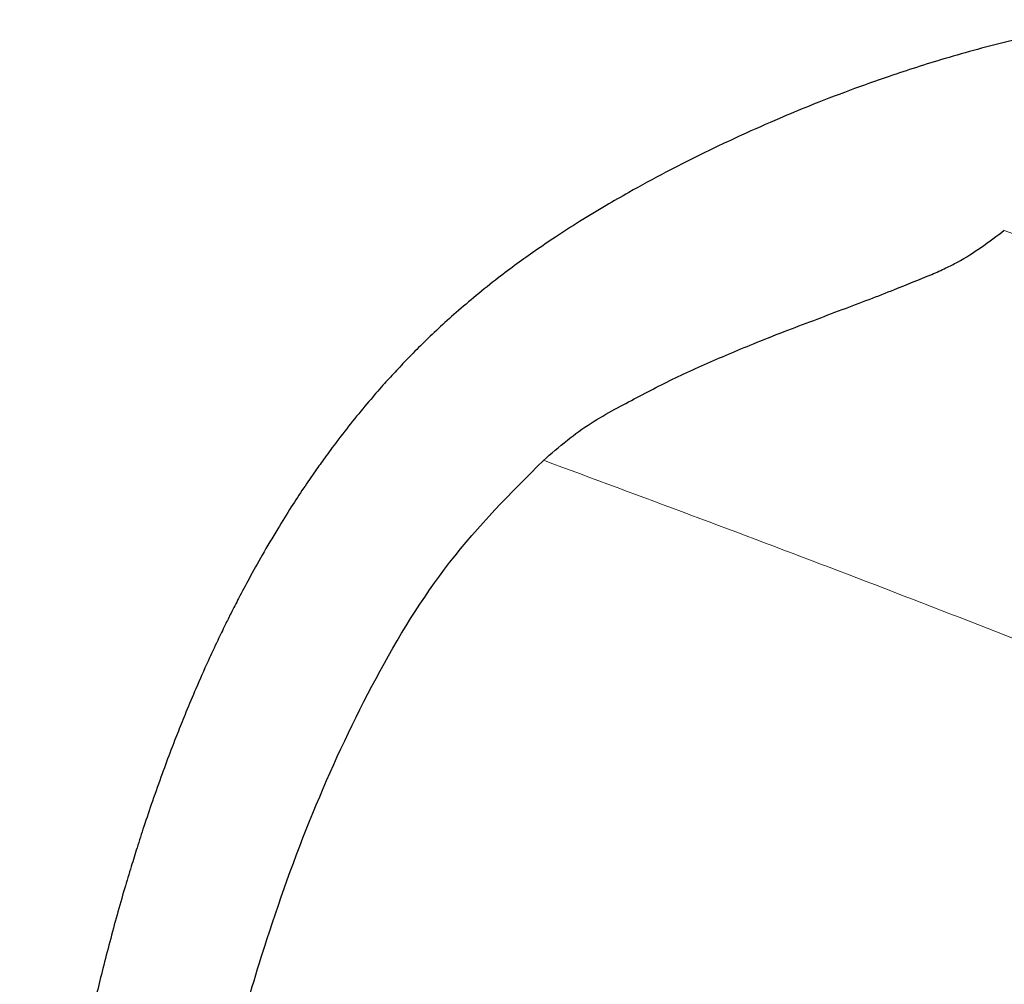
# Model space of a CAD drawing. Header units: millimetres. Extents: x 8 to 1329, y 12 to 1074.
# Tile 294 of 619: x 1100.2 to 1104.1, y 346.86 to 350.68. Entities that reach past the tile are written whole.
import ezdxf

# ---------------------------------------------------------------- set-up
doc = ezdxf.new("R2010")
doc.units = ezdxf.units.MM

msp = doc.modelspace()

# ---------------------------------------------------------------- linework, layer by layer
at = {"color": 7, "linetype": 'Continuous', "lineweight": 30}
for points, knots in [([(1105.0383, 350.6299), (1105.0369, 350.6303), (1104.9971, 350.6417), (1104.9218, 350.6595), (1104.817, 350.6769), (1104.7224, 350.6829), (1104.643, 350.6815), (1104.5731, 350.6767), (1104.5018, 350.6694), (1104.4183, 350.6581), (1104.3212, 350.6417), (1104.2188, 350.6211), (1104.1082, 350.5958), (1103.9893, 350.5652), (1103.8668, 350.5304), (1103.7502, 350.4944), (1103.6242, 350.4527), (1103.4813, 350.4018), (1103.3367, 350.3458), (1103.1939, 350.2865), (1103.0473, 350.2216), (1102.8968, 350.1498), (1102.7488, 350.0743), (1102.6286, 350.009), (1102.5151, 349.9437), (1102.4183, 349.885), (1102.3246, 349.8249), (1102.2418, 349.7687), (1102.1659, 349.7146), (1102.0878, 349.6559), (1102.0071, 349.5914), (1101.9282, 349.5242), (1101.8576, 349.4603), (1101.7939, 349.3993), (1101.737, 349.342), (1101.6851, 349.2873), (1101.6338, 349.2309), (1101.5778, 349.1663), (1101.517, 349.0925), (1101.4588, 349.0177), (1101.4101, 348.9518), (1101.366, 348.8899), (1101.3218, 348.8253), (1101.2718, 348.7489), (1101.2169, 348.6608), (1101.1612, 348.5661), (1101.11, 348.4741), (1101.0693, 348.3974), (1101.038, 348.3362), (1101.0105, 348.2807), (1100.9801, 348.2177), (1100.941, 348.1336), (1100.8991, 348.0389), (1100.8602, 347.9462), (1100.8275, 347.8651), (1100.796, 347.784), (1100.7616, 347.6916), (1100.7258, 347.5906), (1100.6928, 347.4928), (1100.6651, 347.4068), (1100.6397, 347.3249), (1100.6131, 347.2362), (1100.5748, 347.1018), (1100.5302, 346.9332), (1100.4802, 346.7243), (1100.437, 346.5244), (1100.3975, 346.3211), (1100.3613, 346.1148), (1100.3329, 345.9309), (1100.3112, 345.7744), (1100.2955, 345.653), (1100.2802, 345.5233), (1100.2658, 345.3881), (1100.2532, 345.2561), (1100.2426, 345.1322), (1100.2331, 345.0069), (1100.2239, 344.8675), (1100.2146, 344.697), (1100.207, 344.5114), (1100.2023, 344.3297), (1100.2003, 344.1725), (1100.1997, 344.0712), (1100.2002, 344.0196), (1100.2002, 344.0141)], [0, 0, 0, 0, 0.000486, 0.013207, 0.025115, 0.03502, 0.043383, 0.049586, 0.055792, 0.064082, 0.07409, 0.084428, 0.094419, 0.107023, 0.119848, 0.131157, 0.141984, 0.15789, 0.174581, 0.186476, 0.202429, 0.221082, 0.234718, 0.251125, 0.261166, 0.273055, 0.283999, 0.293311, 0.301738, 0.310673, 0.321454, 0.331663, 0.341126, 0.350092, 0.358577, 0.366324, 0.373908, 0.383114, 0.394343, 0.405526, 0.414595, 0.421669, 0.431187, 0.441309, 0.453121, 0.467193, 0.479538, 0.489795, 0.497465, 0.503476, 0.511579, 0.522165, 0.536197, 0.548048, 0.557542, 0.566978, 0.578703, 0.592294, 0.604668, 0.614887, 0.623928, 0.634658, 0.647249, 0.672626, 0.69516, 0.721432, 0.742917, 0.765977, 0.792693, 0.805871, 0.81926, 0.83379, 0.849557, 0.864577, 0.877868, 0.890914, 0.906286, 0.924022, 0.947092, 0.967063, 0.983288, 0.998229, 1, 1, 1, 1]), ([(1102.2724, 348.9371), (1102.3034, 348.9641), (1102.3628, 349.0156), (1102.4559, 349.0839), (1102.5502, 349.1376), (1102.6408, 349.185), (1102.7278, 349.2313), (1102.8169, 349.275), (1102.9096, 349.317), (1103.0051, 349.3582), (1103.1099, 349.4018), (1103.2221, 349.4463), (1103.3395, 349.4909), (1103.4522, 349.5332), (1103.5593, 349.5737), (1103.678, 349.6202), (1103.7811, 349.6613), (1103.8636, 349.6976), (1103.9332, 349.7329), (1104.0167, 349.7881), (1104.0671, 349.8262), (1104.0964, 349.8483)], [0, 0, 0, 0, 0.071092, 0.135871, 0.193723, 0.244115, 0.291927, 0.339618, 0.387704, 0.435928, 0.48424, 0.54282, 0.598295, 0.650677, 0.699897, 0.74597, 0.813914, 0.841123, 0.864593, 0.921435, 1, 1, 1, 1]), ([(1100.6258, 344.0474), (1100.6287, 344.0991), (1100.6402, 344.3), (1100.6908, 344.7801), (1100.7963, 345.475), (1100.9572, 346.2775), (1101.1485, 346.9764), (1101.3648, 347.575), (1101.6017, 348.0779), (1101.889, 348.5525), (1102.1433, 348.8077), (1102.2724, 348.9371)], [0, 0, 0, 0, 0.0290825, 0.1129964, 0.272141, 0.4251223, 0.5725087, 0.6800216, 0.7858211, 0.8913592, 1, 1, 1, 1])]:
    msp.add_open_spline(points, degree=3, knots=knots, dxfattribs=at)
at = {"color": 252, "linetype": 'Continuous', "lineweight": 0}
for points, knots in [([(1117.7001, 343.4424), (1117.2996, 343.6746), (1116.4697, 344.1557), (1115.2115, 344.852), (1113.9289, 345.5359), (1112.6528, 346.1889), (1111.384, 346.8107), (1110.1263, 347.3994), (1108.8848, 347.9542), (1107.6631, 348.4745), (1106.46, 348.9618), (1105.2702, 349.422), (1104.4878, 349.7059), (1104.0964, 349.8479)], [0, 0, 0, 0, 0.085913, 0.178038, 0.26994, 0.361904, 0.453855, 0.545988, 0.637719, 0.728529, 0.818943, 0.909426, 1, 1, 1, 1]), ([(1102.2732, 348.9375), (1102.6612, 348.7934), (1103.4371, 348.505), (1104.6183, 348.0421), (1105.8129, 347.5551), (1107.0196, 347.0417), (1108.2334, 346.5043), (1109.4525, 345.9421), (1110.679, 345.3539), (1111.9163, 344.7358), (1112.8608, 344.2512), (1113.394, 343.9642), (1113.5089, 343.9024)], [0, 0, 0, 0, 0.108563, 0.217164, 0.325868, 0.434655, 0.54286, 0.649952, 0.756707, 0.863692, 0.970634, 1, 1, 1, 1])]:
    msp.add_open_spline(points, degree=3, knots=knots, dxfattribs=at)

doc.saveas('drawing.dxf')
